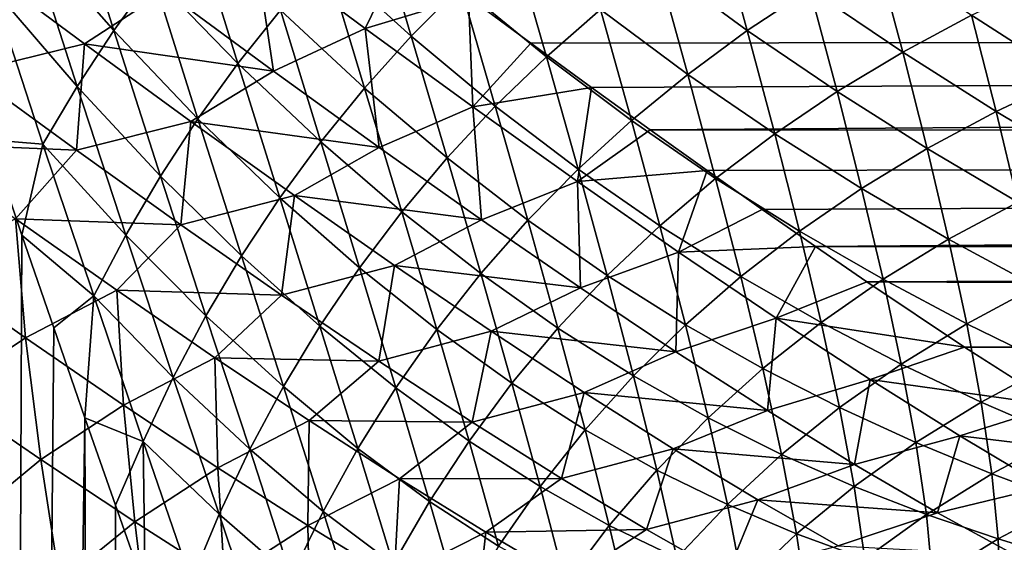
# Model space of a CAD drawing. Header units: metres. Extents: x -105 to 105, y -72 to 59.
# Tile 282 of 414: x 20.84 to 25.41, y -16.2 to -13.77. Entities that reach past the tile are written whole.
import ezdxf

# ---------------------------------------------------------------- set-up
doc = ezdxf.new("R2010")
doc.units = ezdxf.units.M
doc.layers.add('solid_509431_AD150_SW0001', color=7, linetype='CONTINUOUS')

msp = doc.modelspace()

# ---------------------------------------------------------------- linework, layer by layer
at = {"layer": 'solid_509431_AD150_SW0001'}
for points in [[(21.060162, -13.123834, -15.729614), (21.280268, -13.825166, -15.226648), (20.88131, -13.369738, -15.993384)], [(21.461761, -13.573055, -14.981106), (21.280268, -13.825166, -15.226648), (21.060162, -13.123834, -15.729614)], [(22.923565, -13.669636, 9.68006), (90, -13.78498, 9.515084), (90, -13.185324, 10.330041)], [(22.483641, -13.259421, -13.641427), (22.658386, -13.85106, -13.105315), (22.261974, -13.490519, -13.821497)], [(22.887083, -13.619801, -12.944456), (22.658386, -13.85106, -13.105315), (22.483641, -13.259421, -13.641427)], [(24.078234, -13.319485, -11.91605), (24.216644, -13.824868, -11.355443), (23.800442, -13.518312, -12.011466)], [(24.506746, -13.632765, -11.278517), (24.216644, -13.824868, -11.355443), (24.078234, -13.319485, -11.91605)], [(20.88131, -13.369738, -15.993384), (21.110258, -14.084972, -15.487704), (20.713312, -13.62257, -16.272572)], [(21.280268, -13.825166, -15.226648), (21.110258, -14.084972, -15.487704), (20.88131, -13.369738, -15.993384)], [(21.654739, -13.328641, -14.751076), (21.855055, -13.978194, -14.228278), (21.461761, -13.573055, -14.981106)], [(22.052444, -13.730107, -14.017114), (21.855055, -13.978194, -14.228278), (21.654739, -13.328641, -14.751076)], [(23.128599, -13.397864, -12.799103), (23.2855, -13.946578, -12.248446), (22.887083, -13.619801, -12.944456)], [(23.536196, -13.727342, -12.122264), (23.2855, -13.946578, -12.248446), (23.128599, -13.397864, -12.799103)], [(21.51757, -13.642595, 9.82294), (22.020586, -14.013232, 9.288778), (21.934311, -13.434773, 10.028735)], [(21.934311, -13.434773, 10.028735), (22.445908, -13.814915, 9.498795), (22.624891, -13.446785, 9.987316)], [(22.020586, -14.013232, 9.288778), (22.445908, -13.814915, 9.498795), (21.934311, -13.434773, 10.028735)], [(22.445908, -13.814915, 9.498795), (22.923565, -13.669636, 9.68006), (22.624891, -13.446785, 9.987316)], [(24.811161, -13.451805, -11.216759), (24.936878, -13.925275, -10.64225), (24.506746, -13.632765, -11.278517)], [(25.256077, -13.754343, -10.597907), (24.936878, -13.925275, -10.64225), (24.811161, -13.451805, -11.216759)], [(22.261974, -13.490519, -13.821497), (22.442513, -14.09165, -13.281683), (22.052444, -13.730107, -14.017114)], [(22.658386, -13.85106, -13.105315), (22.442513, -14.09165, -13.281683), (22.261974, -13.490519, -13.821497)], [(20.609016, -14.017292, 9.603577), (21.144184, -13.887096, 9.608827), (20.63769, -13.510636, 10.126391)], [(20.63769, -13.510636, 10.126391), (21.144184, -13.887096, 9.608827), (21.51757, -13.642595, 9.82294)], [(23.800442, -13.518312, -12.011466), (23.940859, -14.028115, -11.447537), (23.536196, -13.727342, -12.122264)], [(24.216644, -13.824868, -11.355443), (23.940859, -14.028115, -11.447537), (23.800442, -13.518312, -12.011466)], [(21.461761, -13.573055, -14.981106), (21.669806, -14.234782, -14.454991), (21.280268, -13.825166, -15.226648)], [(21.855055, -13.978194, -14.228278), (21.669806, -14.234782, -14.454991), (21.461761, -13.573055, -14.981106)], [(25.590353, -13.595517, -10.568409), (25.705568, -14.042133, -9.978321), (25.256077, -13.754343, -10.597907)], [(20.713312, -13.62257, -16.272572), (20.951733, -14.352478, -15.764274), (20.705217, -14.331158, -16.264688)], [(21.110258, -14.084972, -15.487704), (20.951733, -14.352478, -15.764274), (20.713312, -13.62257, -16.272572)], [(21.144184, -13.887096, 9.608827), (22.020586, -14.013232, 9.288778), (21.51757, -13.642595, 9.82294)], [(22.887083, -13.619801, -12.944456), (23.048351, -14.176022, -12.390013), (22.658386, -13.85106, -13.105315)], [(23.2855, -13.946578, -12.248446), (23.048351, -14.176022, -12.390013), (22.887083, -13.619801, -12.944456)], [(24.506746, -13.632765, -11.278517), (24.632765, -14.108319, -10.701438), (24.216644, -13.824868, -11.355443)], [(24.936878, -13.925275, -10.64225), (24.632765, -14.108319, -10.701438), (24.506746, -13.632765, -11.278517)], [(22.445908, -13.814915, 9.498795), (22.944405, -14.17874, 8.947132), (22.923565, -13.669636, 9.68006)], [(23.213318, -13.883722, 9.37042), (90, -13.78498, 9.515084), (22.923565, -13.669636, 9.68006)], [(22.944405, -14.17874, 8.947132), (23.213318, -13.883722, 9.37042), (22.923565, -13.669636, 9.68006)], [(22.052444, -13.730107, -14.017114), (22.239466, -14.341575, -13.473559), (21.855055, -13.978194, -14.228278)], [(22.442513, -14.09165, -13.281683), (22.239466, -14.341575, -13.473559), (22.052444, -13.730107, -14.017114)], [(23.536196, -13.727342, -12.122264), (23.679392, -14.242507, -11.554798), (23.2855, -13.946578, -12.248446)], [(23.940859, -14.028115, -11.447537), (23.679392, -14.242507, -11.554798), (23.536196, -13.727342, -12.122264)], [(25.256077, -13.754343, -10.597907), (25.369947, -14.200687, -10.006471), (24.936878, -13.925275, -10.64225)], [(25.705568, -14.042133, -9.978321), (25.369947, -14.200687, -10.006471), (25.256077, -13.754343, -10.597907)], [(21.280268, -13.825166, -15.226648), (21.496706, -14.499878, -14.697255), (21.110258, -14.084972, -15.487704)], [(21.669806, -14.234782, -14.454991), (21.496706, -14.499878, -14.697255), (21.280268, -13.825166, -15.226648)], [(22.020586, -14.013232, 9.288778), (22.509979, -14.367024, 8.733737), (22.445908, -13.814915, 9.498795)], [(22.509979, -14.367024, 8.733737), (22.944405, -14.17874, 8.947132), (22.445908, -13.814915, 9.498795)], [(23.494204, -14.089124, 9.058646), (90, -13.78498, 9.515084), (23.213318, -13.883722, 9.37042)], [(23.76642, -14.285969, 8.744918), (90, -13.78498, 9.515084), (23.494204, -14.089124, 9.058646)], [(23.76642, -14.285969, 8.744918), (90, -14.334336, 8.665408), (90, -13.78498, 9.515084)], [(24.216644, -13.824868, -11.355443), (24.343748, -14.303478, -10.775473), (23.940859, -14.028115, -11.447537)], [(24.632765, -14.108319, -10.701438), (24.343748, -14.303478, -10.775473), (24.216644, -13.824868, -11.355443)], [(22.658386, -13.85106, -13.105315), (22.824753, -14.415675, -12.546963), (22.442513, -14.09165, -13.281683)], [(23.048351, -14.176022, -12.390013), (22.824753, -14.415675, -12.546963), (22.658386, -13.85106, -13.105315)], [(20.609016, -14.017292, 9.603577), (21.106899, -14.380422, 9.060239), (21.144184, -13.887096, 9.608827)], [(21.106899, -14.380422, 9.060239), (21.637573, -14.247462, 9.071036), (21.144184, -13.887096, 9.608827)], [(21.144184, -13.887096, 9.608827), (21.637573, -14.247462, 9.071036), (22.020586, -14.013232, 9.288778)], [(22.944405, -14.17874, 8.947132), (23.494204, -14.089124, 9.058646), (23.213318, -13.883722, 9.37042)], [(23.2855, -13.946578, -12.248446), (23.432241, -14.46804, -11.677227), (23.048351, -14.176022, -12.390013)], [(23.679392, -14.242507, -11.554798), (23.432241, -14.46804, -11.677227), (23.2855, -13.946578, -12.248446)], [(24.936878, -13.925275, -10.64225), (25.05018, -14.372328, -10.049026), (24.632765, -14.108319, -10.701438)], [(25.369947, -14.200687, -10.006471), (25.05018, -14.372328, -10.049026), (24.936878, -13.925275, -10.64225)], [(21.855055, -13.978194, -14.228278), (22.049252, -14.600841, -13.680946), (21.669806, -14.234782, -14.454991)], [(22.239466, -14.341575, -13.473559), (22.049252, -14.600841, -13.680946), (21.855055, -13.978194, -14.228278)], [(20.339449, -14.347421, 9.353487), (21.106899, -14.380422, 9.060239), (20.609016, -14.017292, 9.603577)], [(21.637573, -14.247462, 9.071036), (22.509979, -14.367024, 8.733737), (22.020586, -14.013232, 9.288778)], [(23.940859, -14.028115, -11.447537), (24.069832, -14.510754, -10.864353), (23.679392, -14.242507, -11.554798)], [(24.343748, -14.303478, -10.775473), (24.069832, -14.510754, -10.864353), (23.940859, -14.028115, -11.447537)], [(25.705568, -14.042133, -9.978321), (25.806999, -14.462424, -9.369759), (25.369947, -14.200687, -10.006471)], [(21.110258, -14.084972, -15.487704), (21.335754, -14.773484, -14.95507), (20.951733, -14.352478, -15.764274)], [(21.496706, -14.499878, -14.697255), (21.335754, -14.773484, -14.95507), (21.110258, -14.084972, -15.487704)], [(22.442513, -14.09165, -13.281683), (22.614706, -14.665542, -12.719299), (22.239466, -14.341575, -13.473559)], [(22.824753, -14.415675, -12.546963), (22.614706, -14.665542, -12.719299), (22.442513, -14.09165, -13.281683)], [(22.944405, -14.17874, 8.947132), (23.428753, -14.524948, 8.373836), (23.494204, -14.089124, 9.058646)], [(23.428753, -14.524948, 8.373836), (23.76642, -14.285969, 8.744918), (23.494204, -14.089124, 9.058646)], [(24.632765, -14.108319, -10.701438), (24.746279, -14.55706, -10.105989), (24.343748, -14.303478, -10.775473)], [(25.05018, -14.372328, -10.049026), (24.746279, -14.55706, -10.105989), (24.632765, -14.108319, -10.701438)], [(22.509979, -14.367024, 8.733737), (22.984715, -14.702701, 8.15803), (22.944405, -14.17874, 8.947132)], [(23.048351, -14.176022, -12.390013), (23.199406, -14.704714, -11.814823), (22.824753, -14.415675, -12.546963)], [(22.984715, -14.702701, 8.15803), (23.428753, -14.524948, 8.373836), (22.944405, -14.17874, 8.947132)], [(23.432241, -14.46804, -11.677227), (23.199406, -14.704714, -11.814823), (23.048351, -14.176022, -12.390013)], [(21.669806, -14.234782, -14.454991), (21.871876, -14.869455, -13.903846), (21.496706, -14.499878, -14.697255)], [(22.049252, -14.600841, -13.680946), (21.871876, -14.869455, -13.903846), (21.669806, -14.234782, -14.454991)], [(25.369947, -14.200687, -10.006471), (25.470028, -14.620385, -9.397182), (25.05018, -14.372328, -10.049026)], [(25.806999, -14.462424, -9.369759), (25.470028, -14.620385, -9.397182), (25.369947, -14.200687, -10.006471)], [(21.106899, -14.380422, 9.060239), (21.590178, -14.725702, 8.496846), (21.637573, -14.247462, 9.071036)], [(21.590178, -14.725702, 8.496846), (22.116896, -14.590542, 8.513219), (21.637573, -14.247462, 9.071036)], [(21.637573, -14.247462, 9.071036), (22.116896, -14.590542, 8.513219), (22.509979, -14.367024, 8.733737)], [(23.679392, -14.242507, -11.554798), (23.811022, -14.730145, -10.96808), (23.432241, -14.46804, -11.677227)], [(24.069832, -14.510754, -10.864353), (23.811022, -14.730145, -10.96808), (23.679392, -14.242507, -11.554798)], [(23.428753, -14.524948, 8.373836), (24.030056, -14.474348, 8.429457), (23.76642, -14.285969, 8.744918)], [(24.030056, -14.474348, 8.429457), (90, -14.334336, 8.665408), (23.76642, -14.285969, 8.744918)], [(24.343748, -14.303478, -10.775473), (24.458252, -14.754888, -10.177359), (24.069832, -14.510754, -10.864353)], [(24.746279, -14.55706, -10.105989), (24.458252, -14.754888, -10.177359), (24.343748, -14.303478, -10.775473)], [(20.339449, -14.347421, 9.353487), (20.824244, -14.697504, 8.808023), (21.106899, -14.380422, 9.060239)], [(20.705217, -14.331158, -16.264688), (20.854292, -14.77333, -15.950439), (20.722284, -45.799999, -16.229326)], [(20.951733, -14.352478, -15.764274), (20.854292, -14.77333, -15.950439), (20.705217, -14.331158, -16.264688)], [(20.951733, -14.352478, -15.764274), (21.186954, -15.055604, -15.228436), (20.854292, -14.77333, -15.950439)], [(21.335754, -14.773484, -14.95507), (21.186954, -15.055604, -15.228436), (20.951733, -14.352478, -15.764274)], [(22.239466, -14.341575, -13.473559), (22.418213, -14.925624, -12.907021), (22.049252, -14.600841, -13.680946)], [(22.116896, -14.590542, 8.513219), (22.984715, -14.702701, 8.15803), (22.509979, -14.367024, 8.733737)], [(22.614706, -14.665542, -12.719299), (22.418213, -14.925624, -12.907021), (22.239466, -14.341575, -13.473559)], [(24.285265, -14.654377, 8.112443), (90, -14.334336, 8.665408), (24.030056, -14.474348, 8.429457)], [(24.532166, -14.826146, 7.794093), (90, -14.334336, 8.665408), (24.285265, -14.654377, 8.112443)], [(24.532166, -14.826146, 7.794093), (90, -14.831388, 7.784113), (90, -14.334336, 8.665408)], [(25.05018, -14.372328, -10.049026), (25.149683, -14.792408, -9.438445), (24.746279, -14.55706, -10.105989)], [(25.470028, -14.620385, -9.397182), (25.149683, -14.792408, -9.438445), (25.05018, -14.372328, -10.049026)], [(20.824244, -14.697504, 8.808023), (21.590178, -14.725702, 8.496846), (21.106899, -14.380422, 9.060239)], [(22.824753, -14.415675, -12.546963), (22.980886, -14.952524, -11.967585), (22.614706, -14.665542, -12.719299)], [(23.199406, -14.704714, -11.814823), (22.980886, -14.952524, -11.967585), (22.824753, -14.415675, -12.546963)], [(21.496706, -14.499878, -14.697255), (21.707338, -15.147423, -14.142259), (21.335754, -14.773484, -14.95507)], [(21.871876, -14.869455, -13.903846), (21.707338, -15.147423, -14.142259), (21.496706, -14.499878, -14.697255)], [(23.432241, -14.46804, -11.677227), (23.567318, -14.961647, -11.08665), (23.199406, -14.704714, -11.814823)], [(23.428753, -14.524948, 8.373836), (23.897827, -14.852173, 7.779117), (24.030056, -14.474348, 8.429457)], [(23.811022, -14.730145, -10.96808), (23.567318, -14.961647, -11.08665), (23.432241, -14.46804, -11.677227)], [(24.069832, -14.510754, -10.864353), (24.186108, -14.965812, -10.263136), (23.811022, -14.730145, -10.96808)], [(23.897827, -14.852173, 7.779117), (24.285265, -14.654377, 8.112443), (24.030056, -14.474348, 8.429457)], [(24.458252, -14.754888, -10.177359), (24.186108, -14.965812, -10.263136), (24.069832, -14.510754, -10.864353)], [(22.984715, -14.702701, 8.15803), (23.443682, -15.018938, 7.56201), (23.428753, -14.524948, 8.373836)], [(23.443682, -15.018938, 7.56201), (23.897827, -14.852173, 7.779117), (23.428753, -14.524948, 8.373836)], [(24.746279, -14.55706, -10.105989), (24.845972, -14.978492, -9.493549), (24.458252, -14.754888, -10.177359)], [(25.149683, -14.792408, -9.438445), (24.845972, -14.978492, -9.493549), (24.746279, -14.55706, -10.105989)], [(21.590178, -14.725702, 8.496846), (22.057819, -15.051873, 7.913792), (22.116896, -14.590542, 8.513219)], [(22.049252, -14.600841, -13.680946), (22.235279, -15.195927, -13.110129), (21.871876, -14.869455, -13.903846)], [(22.418213, -14.925624, -12.907021), (22.235279, -15.195927, -13.110129), (22.049252, -14.600841, -13.680946)], [(22.057819, -15.051873, 7.913792), (22.581133, -14.915096, 7.935701), (22.116896, -14.590542, 8.513219)], [(22.116896, -14.590542, 8.513219), (22.581133, -14.915096, 7.935701), (22.984715, -14.702701, 8.15803)], [(25.470028, -14.620385, -9.397182), (25.554836, -15.012546, -8.771701), (25.149683, -14.792408, -9.438445)], [(22.614706, -14.665542, -12.719299), (22.776682, -15.211471, -12.135511), (22.418213, -14.925624, -12.907021)], [(22.980886, -14.952524, -11.967585), (22.776682, -15.211471, -12.135511), (22.614706, -14.665542, -12.719299)], [(23.897827, -14.852173, 7.779117), (24.532166, -14.826146, 7.794093), (24.285265, -14.654377, 8.112443)], [(20.40126, -14.919188, 8.756912), (20.871435, -15.250402, 8.188313), (20.824244, -14.697504, 8.808023)], [(20.824244, -14.697504, 8.808023), (21.294176, -15.029496, 8.243463), (21.590178, -14.725702, 8.496846)], [(20.871435, -15.250402, 8.188313), (21.294176, -15.029496, 8.243463), (20.824244, -14.697504, 8.808023)], [(21.294176, -15.029496, 8.243463), (22.057819, -15.051873, 7.913792), (21.590178, -14.725702, 8.496846)], [(22.581133, -14.915096, 7.935701), (23.443682, -15.018938, 7.56201), (22.984715, -14.702701, 8.15803)], [(23.199406, -14.704714, -11.814823), (23.338717, -15.205255, -11.220064), (22.980886, -14.952524, -11.967585)], [(23.567318, -14.961647, -11.08665), (23.338717, -15.205255, -11.220064), (23.199406, -14.704714, -11.814823)], [(23.811022, -14.730145, -10.96808), (23.92985, -15.189832, -10.363319), (23.567318, -14.961647, -11.08665)], [(24.186108, -14.965812, -10.263136), (23.92985, -15.189832, -10.363319), (23.811022, -14.730145, -10.96808)], [(20.854292, -14.77333, -15.950439), (21.001352, -15.203515, -15.627802), (20.722284, -45.799999, -16.229326)], [(21.186954, -15.055604, -15.228436), (21.001352, -15.203515, -15.627802), (20.854292, -14.77333, -15.950439)], [(21.335754, -14.773484, -14.95507), (21.555649, -15.434749, -14.396187), (21.186954, -15.055604, -15.228436)], [(21.707338, -15.147423, -14.142259), (21.555649, -15.434749, -14.396187), (21.335754, -14.773484, -14.95507)], [(24.458252, -14.754888, -10.177359), (24.558895, -15.178639, -9.562495), (24.186108, -14.965812, -10.263136)], [(24.845972, -14.978492, -9.493549), (24.558895, -15.178639, -9.562495), (24.458252, -14.754888, -10.177359)], [(23.897827, -14.852173, 7.779117), (24.35043, -15.15898, 7.16332), (24.532166, -14.826146, 7.794093)], [(24.35043, -15.15898, 7.16332), (24.77084, -14.989749, 7.474618), (24.532166, -14.826146, 7.794093)], [(24.77084, -14.989749, 7.474618), (90, -14.831388, 7.784113), (24.532166, -14.826146, 7.794093)], [(24.77084, -14.989749, 7.474618), (90, -15.274323, 6.874414), (90, -14.831388, 7.784113)], [(25.149683, -14.792408, -9.438445), (25.233927, -15.18468, -8.812211), (24.845972, -14.978492, -9.493549)], [(25.554836, -15.012546, -8.771701), (25.233927, -15.18468, -8.812211), (25.149683, -14.792408, -9.438445)], [(21.871876, -14.869455, -13.903846), (22.065903, -15.476452, -13.328626), (21.707338, -15.147423, -14.142259)], [(22.235279, -15.195927, -13.110129), (22.065903, -15.476452, -13.328626), (21.871876, -14.869455, -13.903846)], [(23.443682, -15.018938, 7.56201), (23.885714, -15.314362, 6.946179), (23.897827, -14.852173, 7.779117)], [(23.885714, -15.314362, 6.946179), (24.35043, -15.15898, 7.16332), (23.897827, -14.852173, 7.779117)], [(20.488346, -15.505096, 8.127211), (20.871435, -15.250402, 8.188313), (20.40126, -14.919188, 8.756912)], [(22.057819, -15.051873, 7.913792), (22.50872, -15.357635, 7.311641), (22.581133, -14.915096, 7.935701)], [(22.50872, -15.357635, 7.311641), (23.029196, -15.219846, 7.338967), (22.581133, -14.915096, 7.935701)], [(22.581133, -14.915096, 7.935701), (23.029196, -15.219846, 7.338967), (23.443682, -15.018938, 7.56201)], [(22.418213, -14.925624, -12.907021), (22.586786, -15.481547, -12.318604), (22.235279, -15.195927, -13.110129)], [(22.776682, -15.211471, -12.135511), (22.586786, -15.481547, -12.318604), (22.418213, -14.925624, -12.907021)], [(22.980886, -14.952524, -11.967585), (23.125216, -15.460959, -11.36832), (22.776682, -15.211471, -12.135511)], [(23.338717, -15.205255, -11.220064), (23.125216, -15.460959, -11.36832), (22.980886, -14.952524, -11.967585)], [(23.567318, -14.961647, -11.08665), (23.689478, -15.426943, -10.47791), (23.338717, -15.205255, -11.220064)], [(23.92985, -15.189832, -10.363319), (23.689478, -15.426943, -10.47791), (23.567318, -14.961647, -11.08665)], [(24.186108, -14.965812, -10.263136), (24.288456, -15.392851, -9.645283), (23.92985, -15.189832, -10.363319)], [(24.558895, -15.178639, -9.562495), (24.288456, -15.392851, -9.645283), (24.186108, -14.965812, -10.263136)], [(24.35043, -15.15898, 7.16332), (25.224047, -15.292852, 6.833094), (24.77084, -14.989749, 7.474618)], [(24.845972, -14.978492, -9.493549), (24.930393, -15.371832, -8.865858), (24.558895, -15.178639, -9.562495)], [(25.224047, -15.292852, 6.833094), (90, -15.274323, 6.874414), (24.77084, -14.989749, 7.474618)], [(25.233927, -15.18468, -8.812211), (24.930393, -15.371832, -8.865858), (24.845972, -14.978492, -9.493549)], [(25.554836, -15.012546, -8.771701), (25.622839, -15.375899, -8.132112), (25.233927, -15.18468, -8.812211)], [(20.871435, -15.250402, 8.188313), (21.325373, -15.561929, 7.601252), (21.294176, -15.029496, 8.243463)], [(21.186954, -15.055604, -15.228436), (21.145903, -15.621447, -15.297142), (21.001352, -15.203515, -15.627802)], [(21.186954, -15.055604, -15.228436), (21.416807, -15.731437, -14.66563), (21.145903, -15.621447, -15.297142)], [(21.555649, -15.434749, -14.396187), (21.416807, -15.731437, -14.66563), (21.186954, -15.055604, -15.228436)], [(21.294176, -15.029496, 8.243463), (21.748234, -15.34218, 7.660292), (22.057819, -15.051873, 7.913792)], [(21.325373, -15.561929, 7.601252), (21.748234, -15.34218, 7.660292), (21.294176, -15.029496, 8.243463)], [(21.748234, -15.34218, 7.660292), (22.50872, -15.357635, 7.311641), (22.057819, -15.051873, 7.913792)], [(23.029196, -15.219846, 7.338967), (23.885714, -15.314362, 6.946179), (23.443682, -15.018938, 7.56201)], [(21.707338, -15.147423, -14.142259), (21.910088, -15.767202, -13.56251), (21.555649, -15.434749, -14.396187)], [(22.065903, -15.476452, -13.328626), (21.910088, -15.767202, -13.56251), (21.707338, -15.147423, -14.142259)], [(22.235279, -15.195927, -13.110129), (22.4112, -15.762753, -12.516859), (22.065903, -15.476452, -13.328626)], [(22.586786, -15.481547, -12.318604), (22.4112, -15.762753, -12.516859), (22.235279, -15.195927, -13.110129)], [(23.92985, -15.189832, -10.363319), (24.034653, -15.621126, -9.741911), (23.689478, -15.426943, -10.47791)], [(23.885714, -15.314362, 6.946179), (24.309614, -15.587564, 6.311178), (24.35043, -15.15898, 7.16332)], [(24.288456, -15.392851, -9.645283), (24.034653, -15.621126, -9.741911), (23.92985, -15.189832, -10.363319)], [(24.558895, -15.178639, -9.562495), (24.644226, -15.573997, -8.932642), (24.288456, -15.392851, -9.645283)], [(24.309614, -15.587564, 6.311178), (24.785318, -15.443878, 6.526926), (24.35043, -15.15898, 7.16332)], [(24.35043, -15.15898, 7.16332), (24.785318, -15.443878, 6.526926), (25.224047, -15.292852, 6.833094)], [(24.930393, -15.371832, -8.865858), (24.644226, -15.573997, -8.932642), (24.558895, -15.178639, -9.562495)], [(25.233927, -15.18468, -8.812211), (25.301289, -15.547901, -8.172464), (24.930393, -15.371832, -8.865858)], [(25.622839, -15.375899, -8.132112), (25.301289, -15.547901, -8.172464), (25.233927, -15.18468, -8.812211)], [(21.001352, -15.203515, -15.627802), (21.145903, -15.621447, -15.297142), (20.722284, -45.799999, -16.229326)], [(22.50872, -15.357635, 7.311641), (22.941727, -15.641666, 6.691145), (23.029196, -15.219846, 7.338967)], [(22.776682, -15.211471, -12.135511), (22.926807, -15.728752, -11.531415), (22.586786, -15.481547, -12.318604)], [(23.125216, -15.460959, -11.36832), (22.926807, -15.728752, -11.531415), (22.776682, -15.211471, -12.135511)], [(22.941727, -15.641666, 6.691145), (23.459953, -15.503477, 6.723657), (23.029196, -15.219846, 7.338967)], [(23.029196, -15.219846, 7.338967), (23.459953, -15.503477, 6.723657), (23.885714, -15.314362, 6.946179)], [(23.338717, -15.205255, -11.220064), (23.464993, -15.677137, -10.606904), (23.125216, -15.460959, -11.36832)], [(23.689478, -15.426943, -10.47791), (23.464993, -15.677137, -10.606904), (23.338717, -15.205255, -11.220064)], [(20.488346, -15.505096, 8.127211), (20.941372, -15.814961, 7.536912), (20.871435, -15.250402, 8.188313)], [(20.941372, -15.814961, 7.536912), (21.325373, -15.561929, 7.601252), (20.871435, -15.250402, 8.188313)], [(25.645893, -15.564543, 6.189306), (90, -15.274323, 6.874414), (25.224047, -15.292852, 6.833094)], [(23.459953, -15.503477, 6.723657), (24.309614, -15.587564, 6.311178), (23.885714, -15.314362, 6.946179)], [(24.785318, -15.443878, 6.526926), (25.645893, -15.564543, 6.189306), (25.224047, -15.292852, 6.833094)], [(21.325373, -15.561929, 7.601252), (21.761999, -15.852518, 6.996457), (21.748234, -15.34218, 7.660292)], [(21.748234, -15.34218, 7.660292), (22.18535, -15.634313, 7.059183), (22.50872, -15.357635, 7.311641)], [(21.761999, -15.852518, 6.996457), (22.18535, -15.634313, 7.059183), (21.748234, -15.34218, 7.660292)], [(22.18535, -15.634313, 7.059183), (22.941727, -15.641666, 6.691145), (22.50872, -15.357635, 7.311641)], [(24.930393, -15.371832, -8.865858), (24.997839, -15.735871, -8.2251), (24.644226, -15.573997, -8.932642)], [(25.301289, -15.547901, -8.172464), (24.997839, -15.735871, -8.2251), (24.930393, -15.371832, -8.865858)], [(25.622839, -15.375899, -8.132112), (25.672585, -15.709152, -7.480662), (25.301289, -15.547901, -8.172464)], [(24.288456, -15.392851, -9.645283), (24.37542, -15.791173, -9.012563), (24.034653, -15.621126, -9.741911)], [(24.644226, -15.573997, -8.932642), (24.37542, -15.791173, -9.012563), (24.288456, -15.392851, -9.645283)], [(21.555649, -15.434749, -14.396187), (21.767839, -16.068182, -13.811783), (21.416807, -15.731437, -14.66563)], [(21.910088, -15.767202, -13.56251), (21.767839, -16.068182, -13.811783), (21.555649, -15.434749, -14.396187)], [(23.125216, -15.460959, -11.36832), (23.256388, -15.940409, -10.7503), (22.926807, -15.728752, -11.531415)], [(23.464993, -15.677137, -10.606904), (23.256388, -15.940409, -10.7503), (23.125216, -15.460959, -11.36832)], [(23.689478, -15.426943, -10.47791), (23.797491, -15.863463, -9.85238), (23.464993, -15.677137, -10.606904)], [(24.034653, -15.621126, -9.741911), (23.797491, -15.863463, -9.85238), (23.689478, -15.426943, -10.47791)], [(24.309614, -15.587564, 6.311178), (24.71419, -15.837107, 5.657769), (24.785318, -15.443878, 6.526926)], [(24.71419, -15.837107, 5.657769), (25.201218, -15.705319, 5.870553), (24.785318, -15.443878, 6.526926)], [(24.785318, -15.443878, 6.526926), (25.201218, -15.705319, 5.870553), (25.645893, -15.564543, 6.189306)], [(20.595764, -16.100687, 7.466837), (20.941372, -15.814961, 7.536912), (20.488346, -15.505096, 8.127211)], [(22.065903, -15.476452, -13.328626), (22.249918, -16.05508, -12.730277), (21.910088, -15.767202, -13.56251)], [(22.4112, -15.762753, -12.516859), (22.249918, -16.05508, -12.730277), (22.065903, -15.476452, -13.328626)], [(22.586786, -15.481547, -12.318604), (22.743486, -16.008623, -11.709347), (22.4112, -15.762753, -12.516859)], [(22.926807, -15.728752, -11.531415), (22.743486, -16.008623, -11.709347), (22.586786, -15.481547, -12.318604)], [(22.941727, -15.641666, 6.691145), (23.355682, -15.902638, 6.053208), (23.459953, -15.503477, 6.723657)], [(23.355682, -15.902638, 6.053208), (23.872257, -15.764661, 6.09055), (23.459953, -15.503477, 6.723657)], [(23.459953, -15.503477, 6.723657), (23.872257, -15.764661, 6.09055), (24.309614, -15.587564, 6.311178)], [(20.941372, -15.814961, 7.536912), (21.376808, -16.1036, 6.929069), (21.325373, -15.561929, 7.601252)], [(21.376808, -16.1036, 6.929069), (21.761999, -15.852518, 6.996457), (21.325373, -15.561929, 7.601252)], [(25.301289, -15.547901, -8.172464), (25.350208, -15.880792, -7.521505), (24.997839, -15.735871, -8.2251)], [(25.672585, -15.709152, -7.480662), (25.350208, -15.880792, -7.521505), (25.301289, -15.547901, -8.172464)], [(23.872257, -15.764661, 6.09055), (24.71419, -15.837107, 5.657769), (24.309614, -15.587564, 6.311178)], [(24.644226, -15.573997, -8.932642), (24.712473, -15.939802, -8.290018), (24.37542, -15.791173, -9.012563)], [(24.997839, -15.735871, -8.2251), (24.712473, -15.939802, -8.290018), (24.644226, -15.573997, -8.932642)], [(25.201218, -15.705319, 5.870553), (26.037466, -15.805753, 5.544429), (25.645893, -15.564543, 6.189306)], [(21.145903, -15.621447, -15.297142), (21.249229, -45.799999, -15.051719), (20.722284, -45.799999, -16.229326)], [(21.145903, -15.621447, -15.297142), (21.28726, -16.026627, -14.959336), (21.249229, -45.799999, -15.051719)], [(21.416807, -15.731437, -14.66563), (21.28726, -16.026627, -14.959336), (21.145903, -15.621447, -15.297142)], [(21.761999, -15.852518, 6.996457), (22.180208, -16.120909, 6.374859), (22.18535, -15.634313, 7.059183)], [(22.180208, -16.120909, 6.374859), (22.604422, -15.904635, 6.440989), (22.18535, -15.634313, 7.059183)], [(22.18535, -15.634313, 7.059183), (22.604422, -15.904635, 6.440989), (22.941727, -15.641666, 6.691145)], [(22.604422, -15.904635, 6.440989), (23.355682, -15.902638, 6.053208), (22.941727, -15.641666, 6.691145)], [(24.034653, -15.621126, -9.741911), (24.123968, -16.023363, -9.10562), (23.797491, -15.863463, -9.85238)], [(24.37542, -15.791173, -9.012563), (24.123968, -16.023363, -9.10562), (24.034653, -15.621126, -9.741911)], [(23.464993, -15.677137, -10.606904), (23.576965, -16.119862, -9.976688), (23.256388, -15.940409, -10.7503)], [(23.797491, -15.863463, -9.85238), (23.576965, -16.119862, -9.976688), (23.464993, -15.677137, -10.606904)], [(21.416807, -15.731437, -14.66563), (21.424969, -16.418924, -14.614851), (21.28726, -16.026627, -14.959336)], [(21.416807, -15.731437, -14.66563), (21.639154, -16.379393, -14.076446), (21.424969, -16.418924, -14.614851)], [(21.767839, -16.068182, -13.811783), (21.639154, -16.379393, -14.076446), (21.416807, -15.731437, -14.66563)], [(22.926807, -15.728752, -11.531415), (23.063654, -16.216743, -10.908096), (22.743486, -16.008623, -11.709347)], [(23.256388, -15.940409, -10.7503), (23.063654, -16.216743, -10.908096), (22.926807, -15.728752, -11.531415)], [(24.997839, -15.735871, -8.2251), (25.046644, -16.069365, -7.573618), (24.712473, -15.939802, -8.290018)], [(24.71419, -15.837107, 5.657769), (25.098274, -16.061535, 4.986828), (25.201218, -15.705319, 5.870553)], [(25.350208, -15.880792, -7.521505), (25.046644, -16.069365, -7.573618), (24.997839, -15.735871, -8.2251)], [(25.098274, -16.061535, 4.986828), (25.596838, -15.941717, 5.19496), (25.201218, -15.705319, 5.870553)], [(25.201218, -15.705319, 5.870553), (25.596838, -15.941717, 5.19496), (26.037466, -15.805753, 5.544429)], [(25.672585, -15.709152, -7.480662), (25.70299, -16.011642, -6.819269), (25.350208, -15.880792, -7.521505)], [(21.910088, -15.767202, -13.56251), (22.10294, -16.358532, -12.958858), (21.767839, -16.068182, -13.811783)], [(22.249918, -16.05508, -12.730277), (22.10294, -16.358532, -12.958858), (21.910088, -15.767202, -13.56251)], [(22.4112, -15.762753, -12.516859), (22.575241, -16.30056, -11.902113), (22.249918, -16.05508, -12.730277)], [(22.743486, -16.008623, -11.709347), (22.575241, -16.30056, -11.902113), (22.4112, -15.762753, -12.516859)], [(23.355682, -15.902638, 6.053208), (23.749466, -16.139236, 5.398851), (23.872257, -15.764661, 6.09055)], [(23.749466, -16.139236, 5.398851), (24.264994, -16.002064, 5.440535), (23.872257, -15.764661, 6.09055)], [(23.872257, -15.764661, 6.09055), (24.264994, -16.002064, 5.440535), (24.71419, -15.837107, 5.657769)], [(24.37542, -15.791173, -9.012563), (24.445175, -16.159691, -8.36722), (24.123968, -16.023363, -9.10562)], [(24.712473, -15.939802, -8.290018), (24.445175, -16.159691, -8.36722), (24.37542, -15.791173, -9.012563)], [(20.595764, -16.100687, 7.466837), (21.029285, -16.386948, 6.856671), (20.941372, -15.814961, 7.536912)], [(21.029285, -16.386948, 6.856671), (21.376808, -16.1036, 6.929069), (20.941372, -15.814961, 7.536912)], [(21.376808, -16.1036, 6.929069), (21.793549, -16.369747, 6.304666), (21.761999, -15.852518, 6.996457)], [(21.793549, -16.369747, 6.304666), (22.180208, -16.120909, 6.374859), (21.761999, -15.852518, 6.996457)], [(23.797491, -15.863463, -9.85238), (23.889874, -16.270571, -9.211817), (23.576965, -16.119862, -9.976688)], [(24.123968, -16.023363, -9.10562), (23.889874, -16.270571, -9.211817), (23.797491, -15.863463, -9.85238)], [(24.264994, -16.002064, 5.440535), (25.098274, -16.061535, 4.986828), (24.71419, -15.837107, 5.657769)], [(25.350208, -15.880792, -7.521505), (25.379602, -16.182755, -6.861266), (25.046644, -16.069365, -7.573618)], [(25.70299, -16.011642, -6.819269), (25.379602, -16.182755, -6.861266), (25.350208, -15.880792, -7.521505)], [(22.180208, -16.120909, 6.374859), (22.578909, -16.365862, 5.737544), (22.604422, -15.904635, 6.440989)], [(22.578909, -16.365862, 5.737544), (23.004354, -16.151905, 5.80671), (22.604422, -15.904635, 6.440989)], [(22.604422, -15.904635, 6.440989), (23.004354, -16.151905, 5.80671), (23.355682, -15.902638, 6.053208)], [(23.004354, -16.151905, 5.80671), (23.749466, -16.139236, 5.398851), (23.355682, -15.902638, 6.053208)], [(23.256388, -15.940409, -10.7503), (23.373075, -16.390314, -10.114838), (23.063654, -16.216743, -10.908096)], [(23.576965, -16.119862, -9.976688), (23.373075, -16.390314, -10.114838), (23.256388, -15.940409, -10.7503)], [(24.712473, -15.939802, -8.290018), (24.761877, -16.274866, -7.637001), (24.445175, -16.159691, -8.36722)], [(25.046644, -16.069365, -7.573618), (24.761877, -16.274866, -7.637001), (24.712473, -15.939802, -8.290018)], [(25.098274, -16.061535, 4.986828), (25.460754, -16.259398, 4.299354), (25.596838, -15.941717, 5.19496)], [(22.743486, -16.008623, -11.709347), (22.886786, -16.50613, -11.08029), (22.575241, -16.30056, -11.902113)], [(23.063654, -16.216743, -10.908096), (22.886786, -16.50613, -11.08029), (22.743486, -16.008623, -11.709347)], [(23.749466, -16.139236, 5.398851), (24.122061, -16.35018, 4.72917), (24.264994, -16.002064, 5.440535)], [(24.122061, -16.35018, 4.72917), (24.637121, -16.214361, 4.774585), (24.264994, -16.002064, 5.440535)], [(24.264994, -16.002064, 5.440535), (24.637121, -16.214361, 4.774585), (25.098274, -16.061535, 4.986828)], [(25.70299, -16.011642, -6.819269), (25.713585, -16.283985, -6.149035), (25.379602, -16.182755, -6.861266)], [(21.28726, -16.026627, -14.959336), (21.424969, -16.418924, -14.614851), (21.249229, -45.799999, -15.051719)], [(22.249918, -16.05508, -12.730277), (22.422068, -16.604555, -12.109712), (22.10294, -16.358532, -12.958858)], [(22.575241, -16.30056, -11.902113), (22.422068, -16.604555, -12.109712), (22.249918, -16.05508, -12.730277)], [(24.123968, -16.023363, -9.10562), (24.195938, -16.39554, -8.456704), (23.889874, -16.270571, -9.211817)], [(24.445175, -16.159691, -8.36722), (24.195938, -16.39554, -8.456704), (24.123968, -16.023363, -9.10562)], [(24.637121, -16.214361, 4.774585), (25.460754, -16.259398, 4.299354), (25.098274, -16.061535, 4.986828)], [(20.343346, -16.455498, 7.314703), (21.029285, -16.386948, 6.856671), (20.595764, -16.100687, 7.466837)], [(21.029285, -16.386948, 6.856671), (21.443937, -16.650532, 6.230156), (21.376808, -16.1036, 6.929069)], [(21.443937, -16.650532, 6.230156), (21.793549, -16.369747, 6.304666), (21.376808, -16.1036, 6.929069)], [(21.767839, -16.068182, -13.811783), (21.970261, -16.673101, -13.202601), (21.639154, -16.379393, -14.076446)], [(22.10294, -16.358532, -12.958858), (21.970261, -16.673101, -13.202601), (21.767839, -16.068182, -13.811783)], [(25.046644, -16.069365, -7.573618), (25.075712, -16.371773, -6.913359), (24.761877, -16.274866, -7.637001)], [(25.379602, -16.182755, -6.861266), (25.075712, -16.371773, -6.913359), (25.046644, -16.069365, -7.573618)], [(21.793549, -16.369747, 6.304666), (22.19051, -16.612165, 5.664853), (22.180208, -16.120909, 6.374859)], [(22.19051, -16.612165, 5.664853), (22.578909, -16.365862, 5.737544), (22.180208, -16.120909, 6.374859)], [(22.578909, -16.365862, 5.737544), (22.957087, -16.586185, 5.085697), (23.004354, -16.151905, 5.80671)], [(22.957087, -16.586185, 5.085697), (23.384125, -16.37491, 5.157443), (23.004354, -16.151905, 5.80671)], [(23.004354, -16.151905, 5.80671), (23.384125, -16.37491, 5.157443), (23.749466, -16.139236, 5.398851)], [(23.576965, -16.119862, -9.976688), (23.673136, -16.532801, -9.331153), (23.373075, -16.390314, -10.114838)], [(23.384125, -16.37491, 5.157443), (24.122061, -16.35018, 4.72917), (23.749466, -16.139236, 5.398851)], [(23.889874, -16.270571, -9.211817), (23.673136, -16.532801, -9.331153), (23.576965, -16.119862, -9.976688)], [(24.445175, -16.159691, -8.36722), (24.495893, -16.497292, -7.711654), (24.195938, -16.39554, -8.456704)], [(24.761877, -16.274866, -7.637001), (24.495893, -16.497292, -7.711654), (24.445175, -16.159691, -8.36722)], [(25.379602, -16.182755, -6.861266), (25.389248, -16.454561, -6.1928), (25.075712, -16.371773, -6.913359)], [(25.713585, -16.283985, -6.149035), (25.389248, -16.454561, -6.1928), (25.379602, -16.182755, -6.861266)]]:
    msp.add_3dface(points, dxfattribs=at)

doc.saveas('drawing.dxf')
